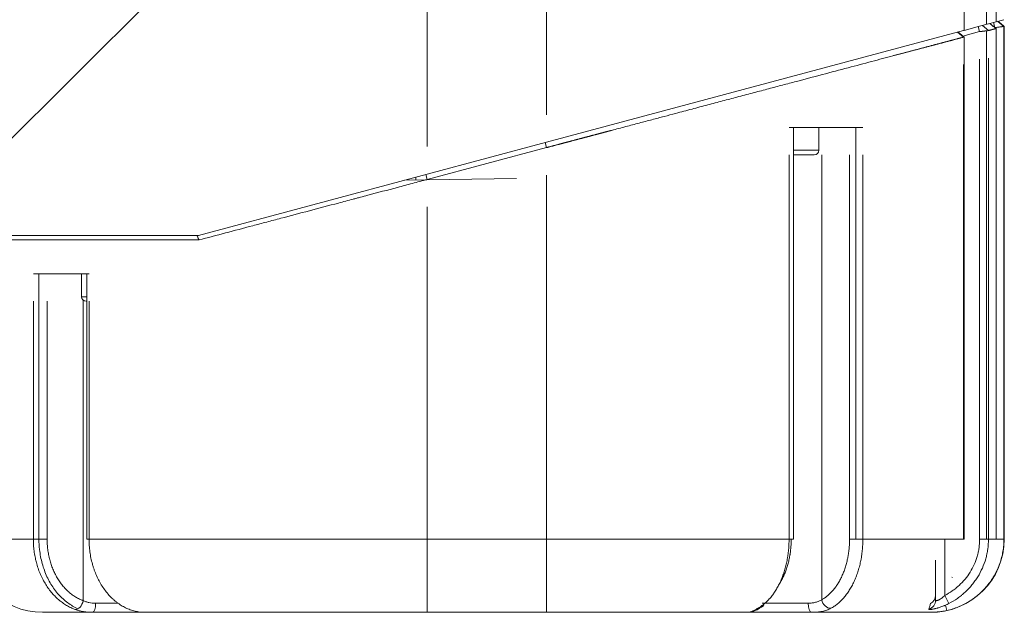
# Model space of a CAD drawing. Header units: millimetres. Extents: x 25069 to 61396, y 8621 to 21558.
# Tile 465 of 656: x 50854 to 50961, y 15803 to 15868. Entities that reach past the tile are written whole.
import ezdxf

# ---------------------------------------------------------------- set-up
doc = ezdxf.new("R2010")
doc.units = ezdxf.units.MM
doc.layers.add('10', color=7, linetype='Continuous')

msp = doc.modelspace()

# ---------------------------------------------------------------- linework, layer by layer
at = {"layer": '10', "color": 7, "linetype": 'Continuous', "lineweight": 15}
for p, q in [((50911.286, 15857.576), (50911.286, 15948.613)), ((50956.906, 15866.799), (50956.906, 15944.393)), ((50959.358, 15867.456), (50959.358, 15944.393)), ((50960.405, 15867.737), (50960.405, 15944.393)), ((50898.286, 15900.393), (50848.286, 15850.393)), ((50898.286, 15854.092), (50898.286, 15900.393)), ((50961.254, 15867.964), (50960.255, 15867.696)), ((50960.569, 15867.781), (50961.254, 15867.228)), ((50911.286, 15854.575), (50956.817, 15866.775)), ((50958.598, 15866.66), (50956.772, 15866.171)), ((50956.817, 15866.775), (50956.906, 15866.799)), ((50956.906, 15866.799), (50958.598, 15867.253)), ((50958.598, 15866.66), (50958.45, 15867.213)), ((50959.564, 15867.511), (50958.598, 15867.253)), ((50959.564, 15866.78), (50958.897, 15867.333)), ((50959.358, 15811.193), (50959.358, 15866.755)), ((50959.564, 15867.511), (50960.387, 15867.732)), ((50960.249, 15867.126), (50960.107, 15867.657)), ((50960.405, 15811.193), (50960.405, 15867.001)), ((50961.254, 15867.228), (50961.254, 15811.193)), ((50961.286, 15811.193), (50961.286, 15867.269)), ((50956.817, 15866.052), (50956.18, 15866.604)), ((50956.906, 15811.193), (50956.906, 15866.063)), ((50958.598, 15811.193), (50958.598, 15863.66)), ((50959.564, 15863.779), (50959.564, 15811.193)), ((50960.387, 15811.193), (50960.387, 15863.998)), ((50956.817, 15811.193), (50956.817, 15863.052)), ((50945.848, 15856.193), (50937.787, 15856.193)), ((50938.257, 15811.193), (50938.257, 15856.193)), ((50941.036, 15853.693), (50941.036, 15856.193)), ((50945.069, 15811.193), (50945.069, 15856.193)), ((50898.286, 15851.092), (50911.286, 15854.575)), ((50911.286, 15853.983), (50898.286, 15850.5)), ((50911.286, 15853.983), (50911.138, 15854.536)), ((50937.787, 15811.193), (50937.787, 15853.193)), ((50938.257, 15853.693), (50941.036, 15853.693)), ((50940.536, 15853.193), (50938.257, 15853.193)), ((50941.35, 15853.193), (50941.35, 15804.576)), ((50944.391, 15811.193), (50944.391, 15853.193)), ((50945.848, 15853.193), (50945.848, 15811.193)), ((50873.286, 15844.393), (50898.286, 15851.092)), ((50895.787, 15850.422), (50908.036, 15850.593)), ((50897.036, 15850.757), (50897.036, 15850.44)), ((50898.286, 15850.5), (50898.138, 15851.052)), ((50911.286, 15811.193), (50911.286, 15850.983)), ((50898.286, 15811.193), (50898.286, 15847.5)), ((50848.286, 15844.393), (50873.286, 15844.393)), ((50873.362, 15843.893), (50848.286, 15843.893)), ((50855.27, 15840.193), (50861.353, 15840.193)), ((50855.881, 15811.193), (50855.881, 15840.193)), ((50860.536, 15840.193), (50860.536, 15837.693)), ((50861.092, 15840.193), (50861.092, 15811.193)), ((50860.536, 15837.693), (50861.092, 15837.693)), ((50855.27, 15811.193), (50855.27, 15837.193)), ((50856.773, 15837.193), (50856.773, 15811.193)), ((50860.715, 15837.31), (50860.715, 15804.465)), ((50861.092, 15837.193), (50861.036, 15837.193)), ((50861.353, 15837.193), (50861.353, 15811.193)), ((50848.286, 15811.193), (50855.27, 15811.193)), ((50856.773, 15811.193), (50855.27, 15811.193)), ((50861.092, 15811.193), (50861.353, 15811.193)), ((50861.353, 15811.193), (50898.286, 15811.193)), ((50898.286, 15811.193), (50898.286, 15803.193)), ((50898.286, 15811.193), (50911.286, 15811.193)), ((50911.286, 15811.193), (50911.286, 15803.193)), ((50911.286, 15811.193), (50937.787, 15811.193)), ((50937.787, 15811.193), (50938.257, 15811.193)), ((50945.848, 15811.193), (50944.391, 15811.193)), ((50945.848, 15811.193), (50956.817, 15811.193)), ((50954.786, 15811.194), (50954.786, 15805.036)), ((50956.906, 15811.193), (50956.817, 15811.193)), ((50959.564, 15811.193), (50958.598, 15811.193)), ((50959.564, 15811.193), (50960.387, 15811.193)), ((50960.405, 15811.193), (50960.387, 15811.193)), ((50961.254, 15811.193), (50960.405, 15811.193)), ((50961.254, 15811.193), (50961.286, 15811.193)), ((50953.786, 15804.497), (50953.786, 15808.879)), ((50955.617, 15807.002), (50955.561, 15807.039)), ((50955.243, 15804.156), (50954.786, 15805.036)), ((50862.068, 15804.193), (50864.54, 15804.193)), ((50934.846, 15804.193), (50939.865, 15804.193)), ((50955.005, 15803.388), (50954.872, 15803.98)), ((50856.286, 15803.193), (50861.763, 15803.193)), ((50867.375, 15803.193), (50861.763, 15803.193)), ((50898.286, 15803.193), (50867.342, 15803.193)), ((50898.286, 15803.193), (50867.353, 15803.193)), ((50911.286, 15803.193), (50898.286, 15803.193)), ((50911.286, 15803.193), (50898.286, 15803.193)), ((50933.345, 15803.193), (50911.286, 15803.193)), ((50933.342, 15803.193), (50911.286, 15803.193)), ((50933.342, 15803.193), (50940.26, 15803.193)), ((50952.786, 15803.193), (50940.26, 15803.193)), ((50952.786, 15803.193), (50953.211, 15803.193)), ((50953.286, 15803.193), (50953.211, 15803.193))]:
    msp.add_line(p, q, dxfattribs=at)
for centre, radius, start, end in [((50940.536, 15853.693), 0.5, 270, 0), ((50861.036, 15837.693), 0.5, 180, 270), ((50856.286, 15811.193), 8, 180, 270), ((50953.286, 15811.193), 8, 270, 0)]:
    msp.add_arc(centre, radius, start, end, dxfattribs=at)
for centre, major_axis, ratio, start_param, end_param in [((50860.072, 15804.465), (0.346, 0.938), 0.6186346, 3.3156123, 4.9364208), ((50942.116, 15804.576), (0.472, -0.882), 0.7244111, 4.342673, 5.9369195), ((50952.786, 15804.498), (-1, 0), 0.9948173, 1.8494322, 3.1415927), ((50952.786, 15805.039), (-1, 0), 0.9770155, 2.0221605, 3.1415927), ((50861.763, 15804.193), (0, 1), 0.3046521, 3.1415927, 4.712389), ((50934.456, 15804.731), (-0.539, 0.842), 0.7084667, 2.6573816, 3.2129859), ((50940.26, 15804.193), (0, -1), 0.3947345, 4.712389, 6.2831853)]:
    msp.add_ellipse(centre, major_axis=major_axis, ratio=ratio, start_param=start_param, end_param=end_param, dxfattribs=at)
for points, degree in [([(50961.29, 15867.233), (50960.601, 15867.789)], 1), ([(50960.387, 15866.998), (50959.712, 15867.551)], 1), ([(50960.405, 15867), (50960.177, 15867.185), (50959.949, 15867.369), (50959.72, 15867.553)], 3), ([(50960.405, 15867), (50960.405, 15867.001), (50960.399, 15867.001), (50960.387, 15866.998)], 3), ([(50956.906, 15866.063), (50956.221, 15866.616)], 1), ([(50956.91, 15866.06), (50956.566, 15866.338), (50956.221, 15866.616)], 2)]:
    msp.add_open_spline(points, degree=degree, dxfattribs=at)
for points, knots in [([(50959.564, 15866.78), (50959.561, 15866.78), (50959.556, 15866.779), (50959.546, 15866.778), (50959.536, 15866.777), (50959.525, 15866.775), (50959.513, 15866.774), (50959.499, 15866.772), (50959.485, 15866.77), (50959.47, 15866.768), (50959.453, 15866.766), (50959.436, 15866.764), (50959.418, 15866.762), (50959.398, 15866.76), (50959.378, 15866.757), (50959.356, 15866.754), (50959.334, 15866.752), (50959.31, 15866.749), (50959.286, 15866.746), (50959.26, 15866.743), (50959.234, 15866.739), (50959.214, 15866.737), (50959.2, 15866.735), (50959.194, 15866.734), (50959.188, 15866.734), (50959.181, 15866.733), (50959.175, 15866.732), (50959.168, 15866.731), (50959.161, 15866.73), (50959.154, 15866.729), (50959.146, 15866.728), (50959.139, 15866.727), (50959.131, 15866.726), (50959.124, 15866.725), (50959.116, 15866.725), (50959.108, 15866.723), (50959.1, 15866.722), (50959.091, 15866.721), (50959.083, 15866.72), (50959.074, 15866.719), (50959.066, 15866.718), (50959.057, 15866.717), (50959.048, 15866.716), (50959.038, 15866.715), (50959.029, 15866.714), (50959.019, 15866.712), (50959.01, 15866.711), (50959, 15866.71), (50958.99, 15866.709), (50958.979, 15866.707), (50958.969, 15866.706), (50958.959, 15866.705), (50958.948, 15866.703), (50958.937, 15866.702), (50958.926, 15866.701), (50958.915, 15866.699), (50958.903, 15866.698), (50958.892, 15866.697), (50958.88, 15866.695), (50958.868, 15866.694), (50958.856, 15866.692), (50958.844, 15866.691), (50958.832, 15866.689), (50958.819, 15866.688), (50958.806, 15866.686), (50958.794, 15866.684), (50958.781, 15866.683), (50958.768, 15866.681), (50958.754, 15866.68), (50958.741, 15866.678), (50958.727, 15866.676), (50958.713, 15866.675), (50958.7, 15866.673), (50958.685, 15866.671), (50958.671, 15866.669), (50958.657, 15866.668), (50958.643, 15866.666), (50958.628, 15866.664), (50958.613, 15866.662), (50958.603, 15866.661), (50958.598, 15866.66)], [0, 0, 0, 0, 0.023151, 0.0464894, 0.0700154, 0.0937294, 0.1176317, 0.1417225, 0.1660022, 0.1904711, 0.2151294, 0.2399775, 0.2650155, 0.2902439, 0.3156627, 0.3412724, 0.367073, 0.3930649, 0.4192483, 0.4456235, 0.4721906, 0.4989499, 0.504831, 0.5108089, 0.5168836, 0.5230549, 0.529323, 0.5356877, 0.5421493, 0.5487075, 0.5553625, 0.5621142, 0.5689627, 0.5759079, 0.5829499, 0.5900886, 0.5973241, 0.6046563, 0.6120853, 0.6196111, 0.6272336, 0.6349528, 0.6427689, 0.6506817, 0.6586913, 0.6667976, 0.6750007, 0.6833006, 0.6916973, 0.7001907, 0.7087809, 0.7174679, 0.7262517, 0.7351322, 0.7441096, 0.7531837, 0.7623546, 0.7716223, 0.7809868, 0.790448, 0.8000061, 0.8096609, 0.8194126, 0.829261, 0.8392062, 0.8492482, 0.859387, 0.8696226, 0.879955, 0.8903842, 0.9009102, 0.911533, 0.9222525, 0.9330689, 0.9439821, 0.9549921, 0.9660989, 0.9773024, 0.9886028, 1, 1, 1, 1]), ([(50960.387, 15866.998), (50960.381, 15866.997), (50960.367, 15866.993), (50960.347, 15866.988), (50960.327, 15866.982), (50960.307, 15866.977), (50960.286, 15866.972), (50960.265, 15866.966), (50960.244, 15866.96), (50960.223, 15866.955), (50960.201, 15866.949), (50960.179, 15866.943), (50960.157, 15866.937), (50960.135, 15866.932), (50960.113, 15866.926), (50960.09, 15866.92), (50960.067, 15866.914), (50960.044, 15866.907), (50960.021, 15866.901), (50959.997, 15866.895), (50959.973, 15866.889), (50959.949, 15866.882), (50959.925, 15866.876), (50959.901, 15866.869), (50959.876, 15866.863), (50959.851, 15866.856), (50959.826, 15866.85), (50959.801, 15866.843), (50959.776, 15866.836), (50959.75, 15866.829), (50959.724, 15866.823), (50959.698, 15866.816), (50959.672, 15866.809), (50959.645, 15866.802), (50959.618, 15866.795), (50959.591, 15866.787), (50959.573, 15866.783), (50959.564, 15866.78)], [0, 0, 0, 0, 0.0284784, 0.0569622, 0.0854514, 0.113946, 0.1424459, 0.1709513, 0.1994622, 0.2279784, 0.2565001, 0.2850272, 0.3135598, 0.3420979, 0.3706414, 0.3991904, 0.4277449, 0.4563049, 0.4848704, 0.5134414, 0.5420179, 0.5705999, 0.5991875, 0.6277807, 0.6563794, 0.6849836, 0.7135935, 0.7422089, 0.7708299, 0.7994565, 0.8280887, 0.8567265, 0.8853699, 0.914019, 0.9426737, 0.971334, 1, 1, 1, 1]), ([(50961.254, 15867.228), (50961.252, 15867.228), (50961.244, 15867.227), (50961.222, 15867.224), (50961.214, 15867.223), (50961.193, 15867.221), (50961.182, 15867.219), (50961.143, 15867.214), (50961.111, 15867.21), (50961.037, 15867.201), (50960.995, 15867.196), (50960.903, 15867.185), (50960.853, 15867.178), (50960.745, 15867.165), (50960.688, 15867.158), (50960.569, 15867.143), (50960.508, 15867.136), (50960.414, 15867.124), (50960.382, 15867.12), (50960.325, 15867.113), (50960.299, 15867.11), (50960.273, 15867.107)], [0, 0, 0, 0, 0.1265042, 0.1265042, 0.1897563, 0.1897563, 0.2530084, 0.2530084, 0.3795126, 0.3795126, 0.5060168, 0.5060168, 0.632521, 0.632521, 0.7590251, 0.7590251, 0.8855293, 0.8855293, 0.9487814, 0.9487814, 1, 1, 1, 1]), ([(50961.286, 15867.237), (50961.286, 15867.237), (50961.286, 15867.237), (50961.286, 15867.237), (50961.276, 15867.234), (50961.254, 15867.228)], [0, 0, 0, 0, 0.0041636, 0.0041636, 1, 1, 1, 1]), ([(50956.817, 15866.052), (50956.788, 15866.044), (50956.73, 15866.029), (50956.641, 15866.005), (50956.552, 15865.982), (50956.462, 15865.958), (50956.371, 15865.934), (50956.28, 15865.91), (50956.187, 15865.885), (50956.094, 15865.86), (50955.999, 15865.835), (50955.904, 15865.81), (50955.808, 15865.784), (50955.71, 15865.759), (50955.612, 15865.733), (50955.514, 15865.706), (50955.414, 15865.68), (50955.313, 15865.653), (50955.211, 15865.626), (50955.109, 15865.599), (50955.006, 15865.572), (50954.901, 15865.544), (50954.796, 15865.516), (50954.69, 15865.488), (50954.583, 15865.46), (50954.475, 15865.431), (50954.366, 15865.402), (50954.257, 15865.373), (50954.146, 15865.344), (50954.035, 15865.314), (50953.922, 15865.284), (50953.809, 15865.254), (50953.695, 15865.224), (50953.58, 15865.194), (50953.464, 15865.163), (50953.347, 15865.132), (50953.229, 15865.101), (50953.11, 15865.069), (50952.991, 15865.037), (50952.87, 15865.006), (50952.749, 15864.973), (50952.626, 15864.941), (50952.503, 15864.908), (50952.379, 15864.875), (50952.254, 15864.842), (50952.128, 15864.809), (50952.002, 15864.775), (50951.874, 15864.742), (50951.745, 15864.707), (50951.616, 15864.673), (50951.485, 15864.639), (50951.354, 15864.604), (50951.222, 15864.569), (50951.089, 15864.534), (50950.955, 15864.498), (50950.82, 15864.462), (50950.684, 15864.426), (50950.547, 15864.39), (50950.41, 15864.354), (50950.271, 15864.317), (50950.132, 15864.28), (50949.992, 15864.243), (50949.851, 15864.205), (50949.709, 15864.168), (50949.566, 15864.13), (50949.422, 15864.092), (50949.277, 15864.054), (50948.434, 15863.83), (50946.806, 15863.398), (50944.233, 15862.716), (50941.419, 15861.97), (50938.936, 15861.312), (50936.891, 15860.77), (50935.355, 15860.363), (50933.755, 15859.939), (50932.145, 15859.512), (50930.523, 15859.082), (50928.886, 15858.648), (50927.174, 15858.194), (50925.585, 15857.773), (50924.125, 15857.386), (50922.798, 15857.034), (50921.401, 15856.664), (50919.934, 15856.275), (50918.911, 15856.004), (50918.36, 15855.858), (50918.304, 15855.843), (50918.247, 15855.828), (50918.189, 15855.813), (50918.13, 15855.797), (50918.071, 15855.782), (50918.011, 15855.766), (50917.951, 15855.75), (50917.889, 15855.733), (50917.827, 15855.717), (50917.765, 15855.7), (50917.702, 15855.684), (50917.638, 15855.667), (50917.573, 15855.65), (50917.508, 15855.632), (50917.442, 15855.615), (50917.376, 15855.597), (50917.309, 15855.579), (50917.241, 15855.561), (50917.172, 15855.543), (50917.103, 15855.525), (50917.033, 15855.506), (50916.963, 15855.488), (50916.891, 15855.469), (50916.82, 15855.45), (50916.747, 15855.43), (50916.674, 15855.411), (50916.6, 15855.391), (50916.525, 15855.372), (50916.45, 15855.352), (50916.374, 15855.332), (50916.298, 15855.311), (50916.221, 15855.291), (50916.143, 15855.27), (50916.064, 15855.249), (50915.985, 15855.228), (50915.905, 15855.207), (50915.825, 15855.186), (50915.743, 15855.164), (50915.662, 15855.143), (50915.579, 15855.121), (50915.496, 15855.099), (50915.412, 15855.076), (50915.327, 15855.054), (50915.242, 15855.031), (50915.156, 15855.009), (50915.07, 15854.986), (50914.983, 15854.963), (50914.895, 15854.939), (50914.806, 15854.916), (50914.717, 15854.892), (50914.627, 15854.868), (50914.536, 15854.844), (50914.445, 15854.82), (50914.353, 15854.796), (50914.261, 15854.771), (50914.167, 15854.747), (50914.073, 15854.722), (50913.979, 15854.697), (50913.884, 15854.671), (50913.788, 15854.646), (50913.691, 15854.62), (50913.594, 15854.595), (50913.496, 15854.569), (50913.397, 15854.543), (50913.298, 15854.516), (50913.198, 15854.49), (50913.098, 15854.463), (50912.996, 15854.436), (50912.894, 15854.409), (50912.792, 15854.382), (50912.689, 15854.355), (50912.585, 15854.327), (50912.48, 15854.3), (50912.375, 15854.272), (50912.269, 15854.244), (50912.162, 15854.215), (50912.055, 15854.187), (50911.947, 15854.158), (50911.839, 15854.13), (50911.73, 15854.101), (50911.62, 15854.072), (50911.509, 15854.042), (50911.398, 15854.013), (50911.324, 15853.993), (50911.286, 15853.983)], [0, 0, 0, 0, 0.0036131, 0.00723, 0.0108508, 0.0144754, 0.018104, 0.0217364, 0.0253726, 0.0290127, 0.0326568, 0.0363047, 0.0399565, 0.0436121, 0.0472717, 0.0509352, 0.0546026, 0.0582738, 0.061949, 0.0656281, 0.0693111, 0.0729981, 0.0766889, 0.0803837, 0.0840825, 0.0877851, 0.0914917, 0.0952022, 0.0989167, 0.1026351, 0.1063575, 0.1100838, 0.1138141, 0.1175483, 0.1212865, 0.1250287, 0.1287748, 0.132525, 0.1362791, 0.1400371, 0.1437992, 0.1475652, 0.1513353, 0.1551093, 0.1588873, 0.1626694, 0.1664554, 0.1702454, 0.1740395, 0.1778375, 0.1816396, 0.1854457, 0.1892558, 0.19307, 0.1968881, 0.2007104, 0.2045366, 0.2083669, 0.2122012, 0.2160396, 0.219882, 0.2237284, 0.2275789, 0.2314335, 0.2352922, 0.2391549, 0.2430216, 0.2468924, 0.3064022, 0.3677612, 0.4309784, 0.4960624, 0.5263519, 0.5573552, 0.5890731, 0.621506, 0.6514369, 0.6823958, 0.7143829, 0.7473987, 0.7704126, 0.7945411, 0.8197841, 0.8461417, 0.873614, 0.8746113, 0.8756203, 0.876641, 0.8776733, 0.8787172, 0.8797728, 0.8808401, 0.8819191, 0.8830096, 0.8841119, 0.8852258, 0.8863513, 0.8874886, 0.8886374, 0.889798, 0.8909701, 0.892154, 0.8933495, 0.8945566, 0.8957754, 0.8970059, 0.898248, 0.8995018, 0.9007672, 0.9020443, 0.903333, 0.9046334, 0.9059455, 0.9072692, 0.9086045, 0.9099516, 0.9113102, 0.9126806, 0.9140626, 0.9154562, 0.9168615, 0.9182785, 0.9197071, 0.9211474, 0.9225993, 0.9240629, 0.9255381, 0.927025, 0.9285235, 0.9300338, 0.9315556, 0.9330891, 0.9346343, 0.9361911, 0.9377596, 0.9393398, 0.9409316, 0.942535, 0.9441501, 0.9457769, 0.9474153, 0.9490654, 0.9507271, 0.9524005, 0.9540856, 0.9557823, 0.9574906, 0.9592107, 0.9609423, 0.9626857, 0.9644406, 0.9662073, 0.9679856, 0.9697755, 0.9715771, 0.9733904, 0.9752153, 0.9770519, 0.9789001, 0.98076, 0.9826316, 0.9845148, 0.9864096, 0.9883161, 0.9902343, 0.9921641, 0.9941056, 0.9960588, 0.9980236, 1, 1, 1, 1]), ([(50956.906, 15866.063), (50956.906, 15866.063), (50956.904, 15866.063), (50956.897, 15866.062), (50956.891, 15866.061), (50956.876, 15866.059), (50956.867, 15866.058), (50956.844, 15866.055), (50956.831, 15866.054), (50956.817, 15866.052)], [0, 0, 0, 0, 0.25, 0.25, 0.5, 0.5, 0.75, 0.75, 1, 1, 1, 1]), ([(50898.286, 15850.5), (50898.015, 15850.428), (50897.743, 15850.356), (50897.2, 15850.212), (50896.928, 15850.14), (50896.114, 15849.924), (50895.572, 15849.78), (50893.948, 15849.35), (50892.868, 15849.064), (50891.522, 15848.707), (50891.253, 15848.636), (50890.85, 15848.529), (50890.581, 15848.457), (50889.776, 15848.244), (50889.109, 15848.067), (50887.513, 15847.644), (50886.456, 15847.364), (50884.36, 15846.808), (50883.32, 15846.533), (50882.03, 15846.191), (50881.772, 15846.122), (50881.259, 15845.986), (50880.491, 15845.783), (50879.732, 15845.582), (50878.223, 15845.182), (50877.232, 15844.919), (50875.276, 15844.401), (50874.312, 15844.145), (50873.362, 15843.893)], [0, 0, 0, 0, 0.03125, 0.03125, 0.0625, 0.0625, 0.125, 0.125, 0.25, 0.25, 0.28125, 0.28125, 0.296875, 0.3125, 0.375, 0.375, 0.5, 0.5, 0.625, 0.625, 0.65625, 0.65625, 0.6875, 0.75, 0.75, 0.875, 0.875, 1, 1, 1, 1]), ([(50873.362, 15843.893), (50873.344, 15843.932), (50873.308, 15844.01), (50873.254, 15844.125), (50873.2, 15844.241), (50873.163, 15844.317), (50873.145, 15844.355)], [0, 0, 0, 0, 0.2508076, 0.501076, 0.7508065, 1, 1, 1, 1]), ([(50859.832, 15803.504), (50859.669, 15803.563), (50859.348, 15803.698), (50858.883, 15803.947), (50858.584, 15804.144), (50858.364, 15804.303), (50858.256, 15804.386), (50858.148, 15804.473), (50858.077, 15804.532), (50858.042, 15804.562), (50857.866, 15804.715), (50857.595, 15804.972), (50857.216, 15805.396), (50856.981, 15805.703), (50856.756, 15806.024), (50856.648, 15806.19), (50856.442, 15806.536), (50856.248, 15806.891), (50855.994, 15807.448), (50855.775, 15808.029), (50855.654, 15808.432), (50855.585, 15808.69), (50855.572, 15808.742), (50855.547, 15808.845), (50855.509, 15809.001), (50855.476, 15809.158), (50855.415, 15809.473), (50855.346, 15809.896), (50855.305, 15810.325), (50855.284, 15810.649), (50855.279, 15810.757), (50855.273, 15810.921), (50855.272, 15810.975), (50855.27, 15811.084), (50855.27, 15811.139), (50855.27, 15811.193)], [0, 0, 0, 0, 0.0625, 0.125, 0.1875, 0.1875, 0.21875, 0.234375, 0.234375, 0.25, 0.25, 0.3125, 0.375, 0.4375, 0.4375, 0.5, 0.5, 0.5625, 0.625, 0.6875, 0.75, 0.75, 0.765625, 0.765625, 0.78125, 0.8125, 0.8125, 0.875, 0.9375, 0.9375, 0.96875, 0.96875, 0.984375, 0.984375, 1, 1, 1, 1]), ([(50860.151, 15803.59), (50860.096, 15803.613), (50860.04, 15803.638), (50859.795, 15803.751), (50859.605, 15803.853), (50859.056, 15804.189), (50858.71, 15804.457), (50858.06, 15805.079), (50857.754, 15805.437), (50857.21, 15806.213), (50856.969, 15806.633), (50856.654, 15807.313), (50856.557, 15807.548), (50856.384, 15808.025), (50856.229, 15808.51), (50856.112, 15809.013), (50856.014, 15809.524), (50855.974, 15809.785), (50855.902, 15810.43), (50855.881, 15810.811), (50855.881, 15811.193)], [0, 0, 0, 0, 0.0225996, 0.0225996, 0.101075, 0.101075, 0.2580258, 0.2580258, 0.4149766, 0.4149766, 0.5719274, 0.5719274, 0.6504028, 0.6504028, 0.7288782, 0.8073536, 0.8073536, 0.885829, 0.885829, 1, 1, 1, 1]), ([(50856.773, 15811.193), (50856.773, 15811.002), (50856.785, 15810.622), (50856.839, 15810.06), (50856.898, 15809.69), (50856.951, 15809.414), (50856.98, 15809.277), (50857.012, 15809.14), (50857.034, 15809.049), (50857.046, 15809.004), (50857.105, 15808.778), (50857.21, 15808.424), (50857.399, 15807.915), (50857.62, 15807.428), (50857.787, 15807.117), (50857.966, 15806.814), (50858.059, 15806.669), (50858.254, 15806.388), (50858.457, 15806.119), (50858.784, 15805.748), (50859.019, 15805.524), (50859.171, 15805.39), (50859.201, 15805.364), (50859.263, 15805.312), (50859.355, 15805.236), (50859.449, 15805.164), (50859.639, 15805.024), (50859.896, 15804.852), (50860.297, 15804.634), (50860.574, 15804.517), (50860.715, 15804.465)], [0, 0, 0, 0, 0.0625, 0.125, 0.1875, 0.1875, 0.21875, 0.234375, 0.234375, 0.25, 0.25, 0.3125, 0.375, 0.4375, 0.5, 0.5, 0.5625, 0.5625, 0.625, 0.6875, 0.75, 0.75, 0.765625, 0.765625, 0.78125, 0.8125, 0.8125, 0.875, 0.9375, 1, 1, 1, 1]), ([(50861.353, 15811.193), (50861.353, 15811.076), (50861.355, 15810.959), (50861.363, 15810.726), (50861.369, 15810.61), (50861.392, 15810.263), (50861.438, 15809.804), (50861.514, 15809.353), (50861.605, 15808.906), (50861.658, 15808.684), (50861.735, 15808.41), (50861.75, 15808.355), (50861.783, 15808.246), (50861.832, 15808.083), (50861.886, 15807.924), (50861.998, 15807.608), (50862.16, 15807.198), (50862.349, 15806.808), (50862.552, 15806.428), (50862.659, 15806.243), (50862.889, 15805.884), (50863.008, 15805.712), (50863.258, 15805.384), (50863.517, 15805.071), (50863.797, 15804.789), (50864.013, 15804.588), (50864.124, 15804.491), (50864.237, 15804.398), (50864.313, 15804.337), (50864.351, 15804.307), (50864.544, 15804.161), (50864.701, 15804.053), (50865.02, 15803.856), (50865.345, 15803.678), (50865.68, 15803.537), (50866.02, 15803.415), (50866.193, 15803.364), (50866.369, 15803.322)], [0, 0, 0, 0, 0.03125, 0.03125, 0.0625, 0.0625, 0.125, 0.1875, 0.1875, 0.25, 0.25, 0.265625, 0.265625, 0.28125, 0.3125, 0.3125, 0.375, 0.4375, 0.4375, 0.5, 0.5, 0.5625, 0.5625, 0.625, 0.6875, 0.6875, 0.71875, 0.734375, 0.734375, 0.75, 0.75, 0.8125, 0.8125, 0.875, 0.9375, 0.9375, 1, 1, 1, 1]), ([(50934.655, 15803.807), (50934.77, 15803.883), (50934.997, 15804.047), (50935.322, 15804.33), (50935.531, 15804.544), (50935.658, 15804.685), (50935.684, 15804.714), (50935.734, 15804.772), (50935.759, 15804.802), (50935.834, 15804.891), (50935.883, 15804.952), (50936.027, 15805.139), (50936.212, 15805.398), (50936.472, 15805.816), (50936.631, 15806.114), (50936.785, 15806.422), (50936.858, 15806.581), (50936.998, 15806.91), (50937.129, 15807.245), (50937.301, 15807.765), (50937.448, 15808.303), (50937.529, 15808.674), (50937.584, 15808.956), (50937.601, 15809.051), (50937.625, 15809.195), (50937.633, 15809.243), (50937.648, 15809.339), (50937.684, 15809.579), (50937.736, 15810.014), (50937.777, 15810.601), (50937.787, 15810.995), (50937.787, 15811.193)], [0, 0, 0, 0, 0.0625, 0.125, 0.1875, 0.1875, 0.203125, 0.203125, 0.21875, 0.21875, 0.25, 0.25, 0.3125, 0.375, 0.4375, 0.4375, 0.5, 0.5, 0.5625, 0.625, 0.6875, 0.75, 0.75, 0.78125, 0.78125, 0.796875, 0.796875, 0.8125, 0.875, 0.9375, 1, 1, 1, 1]), ([(50938.023, 15811.193), (50938.023, 15811.02), (50938.014, 15810.674), (50937.977, 15810.161), (50937.936, 15809.822), (50937.905, 15809.611), (50937.899, 15809.569), (50937.885, 15809.485), (50937.878, 15809.443), (50937.857, 15809.317), (50937.842, 15809.234), (50937.793, 15808.987), (50937.72, 15808.663), (50937.588, 15808.192), (50937.435, 15807.736), (50937.317, 15807.443), (50937.192, 15807.156), (50937.127, 15807.017), (50936.99, 15806.747), (50936.918, 15806.616), (50936.805, 15806.425), (50936.766, 15806.36), (50936.726, 15806.297)], [0, 0, 0, 0, 0.095057, 0.1901141, 0.2851711, 0.2851711, 0.3089353, 0.3089353, 0.3326996, 0.3326996, 0.3802281, 0.3802281, 0.4752852, 0.5703422, 0.6653992, 0.7604562, 0.7604562, 0.8555133, 0.8555133, 0.9505703, 0.9505703, 1, 1, 1, 1]), ([(50941.35, 15804.576), (50941.461, 15804.635), (50941.679, 15804.766), (50941.993, 15805), (50942.194, 15805.181), (50942.342, 15805.326), (50942.39, 15805.376), (50942.463, 15805.454), (50942.487, 15805.48), (50942.534, 15805.533), (50942.652, 15805.667), (50942.855, 15805.923), (50943.107, 15806.293), (50943.263, 15806.559), (50943.412, 15806.836), (50943.484, 15806.979), (50943.62, 15807.276), (50943.748, 15807.578), (50943.916, 15808.051), (50944.059, 15808.542), (50944.139, 15808.881), (50944.184, 15809.097), (50944.192, 15809.141), (50944.209, 15809.228), (50944.217, 15809.272), (50944.241, 15809.403), (50944.256, 15809.491), (50944.296, 15809.756), (50944.341, 15810.11), (50944.381, 15810.648), (50944.391, 15811.011), (50944.391, 15811.193)], [0, 0, 0, 0, 0.0625, 0.125, 0.1875, 0.1875, 0.21875, 0.21875, 0.234375, 0.234375, 0.25, 0.3125, 0.375, 0.4375, 0.4375, 0.5, 0.5, 0.5625, 0.625, 0.6875, 0.75, 0.75, 0.765625, 0.765625, 0.78125, 0.78125, 0.8125, 0.8125, 0.875, 0.9375, 1, 1, 1, 1]), ([(50945.848, 15811.193), (50945.848, 15810.985), (50945.837, 15810.571), (50945.791, 15809.956), (50945.739, 15809.551), (50945.692, 15809.248), (50945.676, 15809.148), (50945.648, 15808.998), (50945.639, 15808.948), (50945.62, 15808.848), (50945.57, 15808.6), (50945.467, 15808.164), (50945.301, 15807.603), (50945.108, 15807.063), (50944.96, 15806.716), (50944.803, 15806.377), (50944.721, 15806.214), (50944.549, 15805.898), (50944.37, 15805.593), (50944.079, 15805.17), (50943.871, 15804.91), (50943.736, 15804.755), (50943.709, 15804.725), (50943.654, 15804.664), (50943.626, 15804.634), (50943.543, 15804.546), (50943.487, 15804.489), (50943.316, 15804.323), (50943.084, 15804.116), (50942.722, 15803.848), (50942.471, 15803.698), (50942.343, 15803.63)], [0, 0, 0, 0, 0.0625, 0.125, 0.1875, 0.1875, 0.21875, 0.21875, 0.234375, 0.234375, 0.25, 0.3125, 0.375, 0.4375, 0.5, 0.5, 0.5625, 0.5625, 0.625, 0.6875, 0.75, 0.75, 0.765625, 0.765625, 0.78125, 0.78125, 0.8125, 0.8125, 0.875, 0.9375, 1, 1, 1, 1]), ([(50954.786, 15805.036), (50955.07, 15805.183), (50955.342, 15805.348), (50955.732, 15805.62), (50955.86, 15805.715), (50956.015, 15805.84), (50956.046, 15805.865), (50956.107, 15805.916), (50956.138, 15805.942), (50956.229, 15806.02), (50956.288, 15806.073), (50956.581, 15806.341), (50956.799, 15806.57), (50957.203, 15807.055), (50957.389, 15807.311), (50957.728, 15807.853), (50958.025, 15808.412), (50958.243, 15809.004), (50958.353, 15809.385), (50958.384, 15809.5), (50958.412, 15809.616), (50958.43, 15809.694), (50958.439, 15809.733), (50958.481, 15809.928), (50958.509, 15810.085), (50958.576, 15810.557), (50958.598, 15810.874), (50958.598, 15811.193)], [0, 0, 0, 0, 0.125, 0.125, 0.1875, 0.1875, 0.203125, 0.203125, 0.21875, 0.21875, 0.25, 0.25, 0.375, 0.375, 0.5, 0.5, 0.625, 0.75, 0.75, 0.78125, 0.796875, 0.796875, 0.8125, 0.8125, 0.875, 0.875, 1, 1, 1, 1]), ([(50961.254, 15811.193), (50961.254, 15810.966), (50961.245, 15810.741), (50961.207, 15810.293), (50961.15, 15809.848), (50961.056, 15809.41), (50960.944, 15808.975), (50960.878, 15808.759), (50960.728, 15808.33), (50960.644, 15808.12), (50960.459, 15807.71), (50960.259, 15807.31), (50960.025, 15806.927), (50959.775, 15806.554), (50959.641, 15806.372), (50959.357, 15806.017), (50959.209, 15805.847), (50958.899, 15805.521), (50958.577, 15805.21), (50958.23, 15804.926), (50957.87, 15804.657), (50957.684, 15804.529), (50957.299, 15804.288), (50957.102, 15804.177), (50956.702, 15803.972), (50956.295, 15803.785), (50955.874, 15803.632), (50955.445, 15803.497), (50955.227, 15803.438), (50955.005, 15803.388)], [0, 0, 0, 0, 0.0625, 0.0625, 0.125, 0.1875, 0.1875, 0.25, 0.25, 0.3125, 0.3125, 0.375, 0.4375, 0.4375, 0.5, 0.5, 0.5625, 0.5625, 0.625, 0.6875, 0.6875, 0.75, 0.75, 0.8125, 0.8125, 0.875, 0.9375, 0.9375, 1, 1, 1, 1]), ([(50959.564, 15811.193), (50959.564, 15810.829), (50959.538, 15810.467), (50959.463, 15809.929), (50959.431, 15809.751), (50959.384, 15809.528), (50959.374, 15809.484), (50959.354, 15809.395), (50959.322, 15809.263), (50959.287, 15809.131), (50959.162, 15808.697), (50959.039, 15808.359), (50958.748, 15807.702), (50958.58, 15807.383), (50958.341, 15806.996), (50958.292, 15806.919), (50958.191, 15806.769), (50958.14, 15806.694), (50957.982, 15806.474), (50957.872, 15806.331), (50957.528, 15805.915), (50957.281, 15805.653), (50956.949, 15805.345), (50956.882, 15805.285), (50956.778, 15805.196), (50956.744, 15805.166), (50956.674, 15805.108), (50956.499, 15804.963), (50956.318, 15804.827), (50955.874, 15804.514), (50955.565, 15804.325), (50955.243, 15804.156)], [0, 0, 0, 0, 0.125, 0.125, 0.1875, 0.1875, 0.203125, 0.203125, 0.21875, 0.25, 0.25, 0.375, 0.375, 0.5, 0.5, 0.53125, 0.53125, 0.5625, 0.5625, 0.625, 0.625, 0.75, 0.75, 0.78125, 0.78125, 0.796875, 0.796875, 0.8125, 0.875, 0.875, 1, 1, 1, 1]), ([(50860.715, 15804.465), (50860.811, 15804.421), (50860.911, 15804.381), (50861.121, 15804.314), (50861.231, 15804.285), (50861.459, 15804.239), (50861.577, 15804.222), (50861.818, 15804.199), (50861.941, 15804.193), (50862.068, 15804.193)], [0, 0, 0, 0, 0.25, 0.25, 0.5, 0.5, 0.75, 0.75, 1, 1, 1, 1]), ([(50939.865, 15804.193), (50940.013, 15804.193), (50940.156, 15804.201), (50940.362, 15804.224), (50940.429, 15804.233), (50940.561, 15804.257), (50940.625, 15804.271), (50940.815, 15804.319), (50940.933, 15804.36), (50941.153, 15804.456), (50941.255, 15804.512), (50941.35, 15804.576)], [0, 0, 0, 0, 0.25, 0.25, 0.375, 0.375, 0.5, 0.5, 0.75, 0.75, 1, 1, 1, 1]), ([(50953.786, 15804.498), (50953.786, 15804.491), (50953.788, 15804.485), (50953.796, 15804.475), (50953.802, 15804.471), (50953.817, 15804.467), (50953.837, 15804.464), (50953.863, 15804.466), (50953.886, 15804.47), (50953.894, 15804.471), (50953.911, 15804.475), (50953.92, 15804.477), (50953.948, 15804.484), (50953.988, 15804.496), (50954.033, 15804.512), (50954.081, 15804.531), (50954.106, 15804.542), (50954.158, 15804.567), (50954.185, 15804.58), (50954.226, 15804.602), (50954.24, 15804.609), (50954.268, 15804.625), (50954.282, 15804.633), (50954.351, 15804.674), (50954.407, 15804.711), (50954.491, 15804.773), (50954.519, 15804.794), (50954.575, 15804.839), (50954.603, 15804.862), (50954.684, 15804.934), (50954.736, 15804.984), (50954.786, 15805.036)], [0, 0, 0, 0, 0.0625, 0.0625, 0.125, 0.125, 0.1875, 0.25, 0.25, 0.28125, 0.28125, 0.3125, 0.3125, 0.375, 0.4375, 0.4375, 0.5, 0.5, 0.5625, 0.5625, 0.59375, 0.59375, 0.625, 0.625, 0.75, 0.75, 0.8125, 0.8125, 0.875, 0.875, 1, 1, 1, 1]), ([(50861.763, 15803.193), (50861.586, 15803.193), (50861.412, 15803.2), (50861.072, 15803.225), (50860.905, 15803.245), (50860.58, 15803.297), (50860.423, 15803.33), (50860.12, 15803.407), (50859.973, 15803.452), (50859.832, 15803.504)], [0, 0, 0, 0, 0.25, 0.25, 0.5, 0.5, 0.75, 0.75, 1, 1, 1, 1]), ([(50866.369, 15803.322), (50866.55, 15803.279), (50866.723, 15803.247), (50867.052, 15803.204), (50867.207, 15803.193), (50867.353, 15803.193)], [0, 0, 0, 0, 0.5, 0.5, 1, 1, 1, 1]), ([(50933.342, 15803.193), (50933.394, 15803.193), (50933.462, 15803.205), (50933.588, 15803.242), (50933.633, 15803.258), (50933.732, 15803.296), (50933.785, 15803.318), (50933.955, 15803.396), (50934.08, 15803.461), (50934.352, 15803.615), (50934.499, 15803.705), (50934.655, 15803.807)], [0, 0, 0, 0, 0.25, 0.25, 0.375, 0.375, 0.5, 0.5, 0.75, 0.75, 1, 1, 1, 1]), ([(50933.345, 15803.199), (50933.385, 15803.197), (50933.52, 15803.197), (50933.758, 15803.256), (50934.185, 15803.405), (50934.674, 15803.688), (50935.026, 15803.931)], [0, 0, 0, 0, 0.0517321, 0.1869168, 0.4624522, 1, 1, 1, 1]), ([(50942.343, 15803.63), (50942.204, 15803.556), (50942.056, 15803.492), (50941.742, 15803.382), (50941.576, 15803.336), (50941.311, 15803.282), (50941.221, 15803.266), (50941.038, 15803.239), (50940.945, 15803.228), (50940.66, 15803.202), (50940.464, 15803.193), (50940.26, 15803.193)], [0, 0, 0, 0, 0.25, 0.25, 0.5, 0.5, 0.625, 0.625, 0.75, 0.75, 1, 1, 1, 1]), ([(50955.243, 15804.156), (50955.116, 15804.09), (50954.988, 15804.029), (50954.826, 15803.957), (50954.794, 15803.943), (50954.729, 15803.916), (50954.696, 15803.903), (50954.598, 15803.863), (50954.534, 15803.839), (50954.342, 15803.769), (50954.217, 15803.728), (50954.064, 15803.682), (50954.034, 15803.673), (50953.974, 15803.656), (50953.944, 15803.648), (50953.856, 15803.625), (50953.799, 15803.61), (50953.717, 15803.591), (50953.69, 15803.585), (50953.638, 15803.573), (50953.612, 15803.568), (50953.538, 15803.553), (50953.491, 15803.544), (50953.404, 15803.529), (50953.363, 15803.523), (50953.317, 15803.517), (50953.307, 15803.516), (50953.29, 15803.514), (50953.281, 15803.513), (50953.255, 15803.51), (50953.239, 15803.508), (50953.195, 15803.505), (50953.143, 15803.503), (50953.107, 15803.506), (50953.087, 15803.51), (50953.081, 15803.512), (50953.071, 15803.516), (50953.067, 15803.519), (50953.059, 15803.527), (50953.058, 15803.534), (50953.061, 15803.542)], [0, 0, 0, 0, 0.125, 0.125, 0.15625, 0.15625, 0.1875, 0.1875, 0.25, 0.25, 0.375, 0.375, 0.40625, 0.40625, 0.4375, 0.4375, 0.5, 0.5, 0.53125, 0.53125, 0.5625, 0.5625, 0.625, 0.625, 0.6875, 0.6875, 0.703125, 0.703125, 0.71875, 0.71875, 0.75, 0.75, 0.8125, 0.875, 0.875, 0.90625, 0.90625, 0.9375, 0.9375, 1, 1, 1, 1]), ([(50953.061, 15803.542), (50953.087, 15803.611), (50953.113, 15803.694), (50953.167, 15803.897), (50953.195, 15804.017), (50953.222, 15804.16)], [0, 0, 0, 0, 0.5, 0.5, 1, 1, 1, 1]), ([(50955.005, 15803.388), (50954.923, 15803.369), (50954.84, 15803.352), (50954.717, 15803.329), (50954.675, 15803.321), (50954.593, 15803.307), (50954.552, 15803.3), (50954.429, 15803.28), (50954.348, 15803.269), (50954.188, 15803.249), (50954.109, 15803.24), (50954.011, 15803.23), (50953.992, 15803.229), (50953.953, 15803.225), (50953.896, 15803.22), (50953.84, 15803.216), (50953.73, 15803.208), (50953.658, 15803.204), (50953.555, 15803.2), (50953.521, 15803.199), (50953.455, 15803.197), (50953.423, 15803.196), (50953.327, 15803.194), (50953.267, 15803.193), (50953.211, 15803.193)], [0, 0, 0, 0, 0.125, 0.125, 0.1875, 0.1875, 0.25, 0.25, 0.375, 0.375, 0.5, 0.5, 0.53125, 0.53125, 0.5625, 0.625, 0.625, 0.75, 0.75, 0.8125, 0.8125, 0.875, 0.875, 1, 1, 1, 1])]:
    msp.add_open_spline(points, degree=3, knots=knots, dxfattribs=at)

doc.saveas('drawing.dxf')
